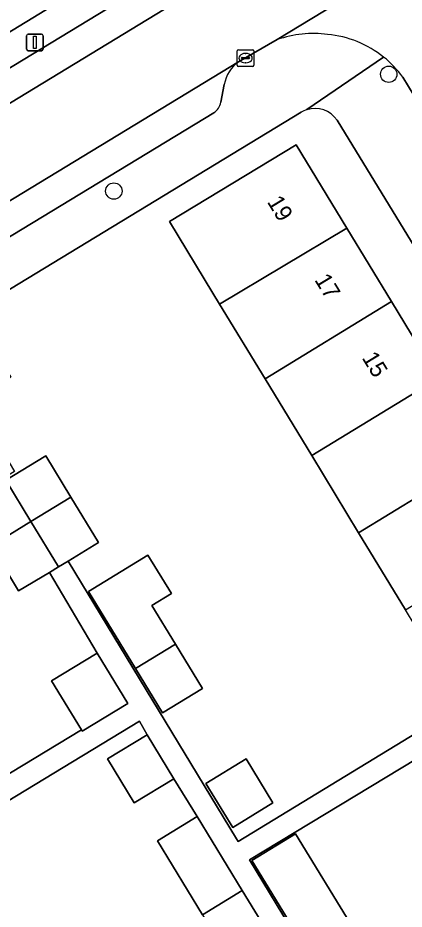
# Model space of a CAD drawing. Extents: x 157767 to 159172, y 387839 to 389425.
# Drawn here: x 158339.4 to 158362.5, y 388350.9 to 388404.3 of the extents above; entities that cross this region are included whole.
import ezdxf

# ---------------------------------------------------------------- set-up
doc = ezdxf.new("R2010")
doc.units = 0
for name, color, linetype in [('IMGEO_Boom', 7, 'Continuous'), ('IMGEO_Erf', 7, 'Continuous'), ('IMGEO_Kolk', 7, 'Continuous'), ('IMGEO_Lichtmast', 7, 'Continuous'), ('IMGEO_Pand', 7, 'Continuous'), ('IMGEO_Pand_nummerreeks', 7, 'Continuous'), ('IMGEO_Parkeervlak_open', 7, 'Continuous'), ('IMGEO_Rijbaan_lokaal_open', 7, 'Continuous'), ('IMGEO_Voetpad_open', 7, 'Continuous')]:
    doc.layers.add(name, color=color, linetype=linetype)

msp = doc.modelspace()

# ---------------------------------------------------------------- linework, layer by layer
at = {"layer": 'IMGEO_Boom'}
for centre in [(158361.553, 388400.888), (158345.133, 388393.902)]:
    msp.add_circle(centre, 0.489, dxfattribs=at)
at = {"layer": 'IMGEO_Erf'}
for points in [[(158332.747, 388404.572), (158327.989, 388401.637), (158330.164, 388398.079), (158365.133, 388419.457)], [(158356.32, 388398.614), (158334.316, 388385.242), (158335.115, 388383.927), (158337.418, 388385.333), (158338.981, 388382.775), (158336.678, 388381.369), (158339.204, 388377.133), (158337.942, 388376.369), (158335.39, 388380.583), (158333.087, 388379.177), (158331.524, 388381.735), (158333.827, 388383.141), (158332.993, 388384.438), (158306.538, 388368.361), (158319.356, 388347.221), (158343.197, 388361.676), (158341.413, 388364.604), (158344.14, 388366.266), (158341.287, 388371.093), (158339.448, 388369.978), (158337.806, 388372.684), (158336.296, 388375.174), (158338.675, 388376.617)], [(158338.675, 388376.617), (158341.065, 388378.067), (158342.566, 388375.592), (158344.217, 388372.871), (158342.403, 388371.77), (158352.464, 388355.155), (158352.564, 388354.991), (158376.057, 388369.333), (158358.467, 388398.147)], [(158388.392, 388349.128), (158376.782, 388368.146), (158353.233, 388353.886), (158358.01, 388345.997), (158359.886, 388347.141), (158361.415, 388344.632), (158363.013, 388342.011), (158361.18, 388340.894), (158362.666, 388338.646), (158364.966, 388340.054), (158367.701, 388335.584), (158368.226, 388334.726), (158377.558, 388340.419), (158387.771, 388346.651)], [(158350.427, 388350.615), (158347.734, 388355.032), (158350.108, 388356.479), (158348.725, 388358.748), (158346.357, 388357.304), (158344.757, 388359.929), (158347.125, 388361.372), (158346.67, 388362.186), (158333.622, 388354.274)]]:
    msp.add_lwpolyline(points, dxfattribs=at)
for points in [[(158348.462, 388392.076), (158356.031, 388396.668), (158359.058, 388391.678), (158361.72, 388387.291), (158364.515, 388382.685), (158367.311, 388378.077), (158370.106, 388373.47), (158373.021, 388368.665), (158368.747, 388366.072), (158365.451, 388364.073), (158362.553, 388368.85), (158359.752, 388373.466), (158356.955, 388378.077), (158354.165, 388382.676), (158351.454, 388387.144), (158351.055, 388387.802)], [(158346.425, 388365.335), (158343.615, 388369.945), (158347.171, 388372.113), (158348.569, 388369.819), (158347.403, 388369.108), (158348.814, 388366.793), (158350.426, 388364.15), (158348.036, 388362.693)], [(158350.638, 388358.468), (158353.035, 388359.929), (158354.64, 388357.297), (158352.243, 388355.835)], [(158356.853, 388348.148), (158353.372, 388353.859), (158355.984, 388355.452), (158359.466, 388349.741)]]:
    msp.add_lwpolyline(points, close=True, dxfattribs=at)
for centre, radius, start, end in [((158357.167, 388397.21), 1.64, 107.727, 121.1113), ((158357.147, 388397.249), 1.596, 34.2159, 107.4681)]:
    msp.add_arc(centre, radius, start, end, dxfattribs=at)
at = {"layer": 'IMGEO_Kolk'}
for p, q in [((158352.575, 388402.358), (158353.427, 388402.358)), ((158352.5, 388401.432), (158352.5, 388402.284)), ((158352.759, 388401.852), (158352.759, 388401.864)), ((158353.197, 388401.815), (158352.799, 388401.815)), ((158352.802, 388401.901), (158353.2, 388401.901)), ((158352.988, 388402.138), (158353.013, 388402.138)), ((158353.243, 388401.864), (158353.243, 388401.852)), ((158353.501, 388402.284), (158353.501, 388401.432)), ((158353.427, 388401.358), (158352.575, 388401.358)), ((158353.011, 388401.578), (158352.986, 388401.578))]:
    msp.add_line(p, q, dxfattribs=at)
for points in [[(158352.575, 388402.358), (158353.427, 388402.358)], [(158352.5, 388401.432), (158352.5, 388402.284)], [(158353.501, 388402.284), (158353.501, 388401.432)], [(158353.427, 388401.358), (158352.575, 388401.358)]]:
    msp.add_lwpolyline(points, dxfattribs=at)
for centre, radius, start, end in [((158352.577, 388402.282), 0.0765, 91.552, 178.448), ((158352.577, 388402.282), 0.0765, 91.552, 178.448), ((158353.425, 388402.282), 0.0765, 1.552, 88.448), ((158353.425, 388402.282), 0.0765, 1.552, 88.448), ((158352.799, 388401.861), 0.0403, 85.8775, 175.7526), ((158352.796, 388401.851), 0.0366, 178.938, 274.7102), ((158353.2, 388401.858), 0.043, 264.8664, 352.4533), ((158353.204, 388401.863), 0.0386, 1.7309, 96.639), ((158352.577, 388401.434), 0.0765, 181.552, 268.448), ((158352.577, 388401.434), 0.0765, 181.552, 268.448), ((158353.425, 388401.434), 0.0765, 271.552, 358.448), ((158353.425, 388401.434), 0.0765, 271.552, 358.448)]:
    msp.add_arc(centre, radius, start, end, dxfattribs=at)
for centre, major_axis, ratio, start_param, end_param in [((158352.987, 388401.858), (-0.387, 0.002), 0.722429, 4.712389, 7.853982), ((158353.012, 388401.858), (-0.39, 0.002), 0.717154, 1.570796, 4.712389)]:
    msp.add_ellipse(centre, major_axis=major_axis, ratio=ratio, start_param=start_param, end_param=end_param, dxfattribs=at)
at = {"layer": 'IMGEO_Lichtmast'}
for p, q in [((158339.918, 388402.398), (158339.918, 388403.198)), ((158339.918, 388403.198), (158339.918, 388402.398)), ((158340.018, 388403.298), (158340.808, 388403.298)), ((158340.808, 388403.298), (158340.018, 388403.298)), ((158340.908, 388403.198), (158340.908, 388402.398)), ((158340.908, 388402.398), (158340.908, 388403.198)), ((158340.808, 388402.298), (158340.018, 388402.298)), ((158340.018, 388402.298), (158340.808, 388402.298))]:
    msp.add_line(p, q, dxfattribs=at)
msp.add_lwpolyline([(158340.338, 388403.173), (158340.488, 388403.173), (158340.488, 388402.423), (158340.338, 388402.423), (158340.338, 388403.173)], dxfattribs=at)
for centre, start, end in [((158340.018, 388403.198), 90, 180), ((158340.018, 388403.198), 90, 180), ((158340.808, 388403.198), 0, 90), ((158340.808, 388403.198), 360, 90), ((158340.018, 388402.398), 180, 270), ((158340.018, 388402.398), 180, 270), ((158340.808, 388402.398), 270, 0), ((158340.808, 388402.398), 270, 0)]:
    msp.add_arc(centre, 0.1, start, end, dxfattribs=at)
at = {"layer": 'IMGEO_Pand'}
for points in [[(158359.058, 388391.678), (158356.031, 388396.668), (158348.462, 388392.076), (158351.055, 388387.802), (158351.454, 388387.144)], [(158361.72, 388387.291), (158359.058, 388391.678), (158351.454, 388387.144), (158354.165, 388382.676)], [(158361.72, 388387.291), (158354.165, 388382.676), (158356.955, 388378.077), (158364.515, 388382.685)], [(158359.752, 388373.466), (158367.311, 388378.077), (158364.515, 388382.685), (158356.955, 388378.077)], [(158338.675, 388376.617), (158340.185, 388374.137), (158342.566, 388375.592), (158341.065, 388378.067)], [(158359.752, 388373.466), (158362.553, 388368.85), (158370.106, 388373.47), (158367.311, 388378.077)], [(158338.675, 388376.617), (158336.296, 388375.174), (158337.806, 388372.684), (158340.185, 388374.137)], [(158342.566, 388375.592), (158340.185, 388374.137), (158341.836, 388371.426), (158342.403, 388371.77), (158344.217, 388372.871)], [(158340.185, 388374.137), (158337.806, 388372.684), (158339.448, 388369.978), (158341.287, 388371.093), (158341.836, 388371.426)], [(158346.425, 388365.335), (158348.814, 388366.793), (158347.403, 388369.108), (158348.569, 388369.819), (158347.171, 388372.113), (158343.615, 388369.945)], [(158348.814, 388366.793), (158346.425, 388365.335), (158348.036, 388362.693), (158350.426, 388364.15)], [(158344.14, 388366.266), (158341.413, 388364.604), (158343.197, 388361.676), (158343.25, 388361.59), (158345.977, 388363.252)], [(158347.125, 388361.372), (158344.757, 388359.929), (158346.357, 388357.304), (158348.725, 388358.748)], [(158350.638, 388358.468), (158352.243, 388355.835), (158354.64, 388357.297), (158353.035, 388359.929)], [(158350.108, 388356.479), (158347.734, 388355.032), (158350.427, 388350.615), (158352.797, 388352.067)], [(158353.372, 388353.859), (158356.853, 388348.148), (158359.466, 388349.741), (158355.984, 388355.452)], [(158352.797, 388352.067), (158350.427, 388350.615), (158352.09, 388347.887), (158354.464, 388349.334)]]:
    msp.add_lwpolyline(points, close=True, dxfattribs=at)
at = {"layer": 'IMGEO_Parkeervlak_open'}
for points in [[(158357.357, 388412.492), (158332.543, 388397.416)], [(158331.209, 388394.479), (158360.673, 388412.425)], [(158352.581, 388401.641), (158332.959, 388389.702), (158330.584, 388388.257), (158305.037, 388372.714)], [(158351.528, 388399.215), (158351.727, 388400.285)], [(158308.283, 388372.565), (158351.097, 388398.592)]]:
    msp.add_lwpolyline(points, dxfattribs=at)
for centre, radius, start, end in [((158353.856, 388399.891), 2.165, 126.0799, 169.5152), ((158350.613, 388399.387), 0.931, 301.3056, 349.3423)]:
    msp.add_arc(centre, radius, start, end, dxfattribs=at)
at = {"layer": 'IMGEO_Rijbaan_lokaal_open'}
for points in [[(158394.057, 388432.844), (158388.7, 388429.613), (158367.479, 388416.659), (158361.023, 388412.638), (158360.673, 388412.425), (158331.209, 388394.479), (158330.365, 388393.967), (158332.959, 388389.702), (158352.581, 388401.641), (158354.896, 388402.961), (158368.737, 388411.383)], [(158368.737, 388411.383), (158354.896, 388402.961)], [(158362.396, 388400.719), (158363.416, 388399.041), (158385.053, 388363.449)]]:
    msp.add_lwpolyline(points, dxfattribs=at)
for centre, radius, start, end in [((158357.074, 388396.653), 6.674, 82.8827, 109.0479), ((158357.304, 388396.992), 6.312, 51.2935, 84.5739), ((158357.316, 388397.01), 6.29, 36.135, 51.2733)]:
    msp.add_arc(centre, radius, start, end, dxfattribs=at)
at = {"layer": 'IMGEO_Voetpad_open'}
for points in [[(158398.266, 388437.281), (158395.189, 388435.746), (158390.642, 388433.078), (158389.777, 388434.491), (158387.122, 388432.9), (158376.429, 388426.363), (158365.133, 388419.457), (158330.164, 388398.079), (158328.27, 388396.921), (158327.234, 388396.288), (158328.188, 388394.791), (158329.157, 388393.234), (158330.365, 388393.967), (158331.209, 388394.479)], [(158332.543, 388397.416), (158357.357, 388412.492)], [(158354.896, 388402.961), (158352.581, 388401.641)], [(158356.668, 388398.772), (158361.251, 388401.917)], [(158361.251, 388401.917), (158356.668, 388398.772)], [(158351.727, 388400.285), (158351.528, 388399.215)], [(158363.416, 388399.041), (158362.396, 388400.719)], [(158351.097, 388398.592), (158308.283, 388372.565)], [(158332.993, 388384.438), (158334.316, 388385.242), (158356.32, 388398.614)], [(158358.467, 388398.147), (158376.057, 388369.333), (158376.782, 388368.146), (158388.392, 388349.128)], [(158333.622, 388354.274), (158346.67, 388362.186), (158347.125, 388361.372), (158348.725, 388358.748), (158350.108, 388356.479), (158352.797, 388352.067), (158354.464, 388349.334), (158356.871, 388345.303), (158357.508, 388345.691), (158358.01, 388345.997), (158353.233, 388353.886), (158376.782, 388368.146), (158376.057, 388369.333), (158352.564, 388354.991), (158352.464, 388355.155), (158342.403, 388371.77), (158341.836, 388371.426), (158341.287, 388371.093), (158344.14, 388366.266), (158345.977, 388363.252), (158343.25, 388361.59), (158343.197, 388361.676), (158319.356, 388347.221)]]:
    msp.add_lwpolyline(points, dxfattribs=at)
for centre, radius, start, end in [((158357.074, 388396.653), 6.674, 82.8827, 109.0479), ((158357.304, 388396.992), 6.312, 51.2935, 84.5739), ((158357.316, 388397.01), 6.29, 36.135, 51.2733), ((158353.856, 388399.891), 2.165, 126.0799, 169.5152), ((158350.613, 388399.387), 0.931, 301.3056, 349.3423), ((158357.167, 388397.21), 1.64, 107.727, 121.1113), ((158357.147, 388397.249), 1.596, 34.2159, 107.4681)]:
    msp.add_arc(centre, radius, start, end, dxfattribs=at)

# ---------------------------------------------------------------- texts
at = {"layer": 'IMGEO_Pand_nummerreeks'}
for s, p in [('19', (158354.261, 388393.261)), ('17', (158357.093, 388388.594)), ('15', (158359.925, 388383.927))]:
    msp.add_text(s, height=1, rotation=301.2461, dxfattribs=at).set_placement(p)

doc.saveas('drawing.dxf')
